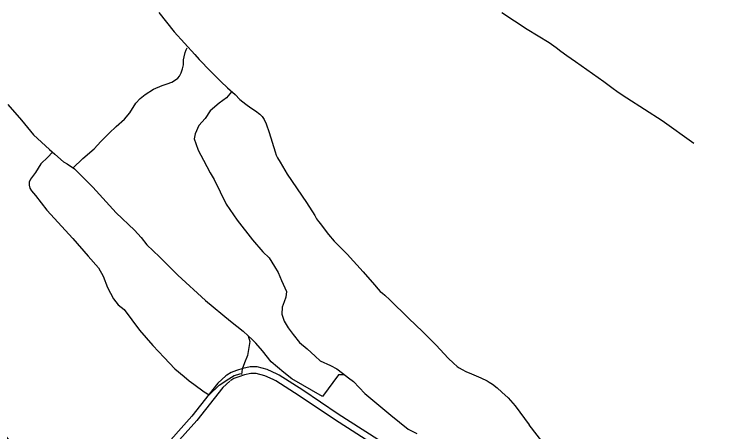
# Model space of a CAD drawing. Extents: x 3146026 to 3183936, y 897894 to 923344.
# Drawn here: x 3172561 to 3175842, y 917534 to 919418 of the extents above; entities that cross this region are included whole.
import ezdxf

# ---------------------------------------------------------------- set-up
doc = ezdxf.new("R2010")
doc.units = 0
doc.layers.add('V-ROAD-CNTR', color=7, linetype='Continuous')
doc.layers.add('V-TOPO-SHOR', color=7, linetype='Continuous')

msp = doc.modelspace()

# ---------------------------------------------------------------- linework, layer by layer
at = {"layer": 'V-ROAD-CNTR'}
for points in [[(3173748.3, 917792.7), (3173702.7, 917813.9), (3173657.5, 917826.8), (3173625.4, 917826.8), (3173592.2, 917818.3), (3173564.7, 917809.9), (3173539.8, 917800.5), (3173520.5, 917789), (3173516, 917784.9)], [(3173516, 917784.9), (3173480.4, 917752.7), (3173362.5, 917603.1), (3173219.1, 917442.8), (3173036, 917253.8), (3172871.4, 917086.7)], [(3173729.5, 917768.3), (3173692.2, 917785.7), (3173653.3, 917796.8), (3173629.2, 917796.8), (3173600.3, 917789.4), (3173574.4, 917781.5), (3173552.9, 917773.3), (3173538.4, 917764.7), (3173537.1, 917763.5)], [(3177356.8, 915666), (3177197.9, 915739.7), (3176826.9, 915917.3), (3176364.1, 916175.3), (3175957.4, 916408.6), (3175531.7, 916654.4), (3175046.1, 916940.2), (3174528.5, 917254.6), (3174007.1, 917587.9), (3173847, 917695.8), (3173741.9, 917762.6), (3173729.5, 917768.3)], [(3177363.1, 915696.2), (3177210.7, 915766.9), (3176840.6, 915944), (3176378.9, 916201.4), (3175972.4, 916434.6), (3175546.8, 916680.3), (3175061.5, 916965.9), (3174544.3, 917280), (3174023.6, 917612.9), (3173863.4, 917720.9), (3173756.4, 917788.9), (3173748.3, 917792.7)], [(3173534, 917760.8), (3173502.4, 917732.2), (3173385.5, 917583.8), (3173241.1, 917422.3), (3173057.5, 917232.8), (3172887.1, 917059.9)]]:
    msp.add_lwpolyline(points, dxfattribs=at)
msp.add_spline([(3173876.2, 916033), (3173814.5, 916079.5), (3173758, 916124.4), (3173692.5, 916190.3), (3173583.7, 916302.5), (3173471, 916439.9), (3173407.3, 916535.8), (3173345.2, 916592.2), (3173298.6, 916617), (3173235.1, 916666), (3173166.5, 916712.5), (3173088.2, 916778.7), (3173023.4, 916849), (3172952.3, 916948.5), (3172886.5, 917041.2), (3172825.4, 917125.3), (3172537.6, 917494.8), (3172269, 917850.1), (3172088.6, 918085.9), (3171873.3, 918372.2), (3171670.1, 918644.8), (3171605, 918722.9), (3171559.8, 918772.3), (3171510.5, 918823.1), (3171436.5, 918897.5), (3171348.6, 918988.1), (3171134.9, 919184.7), (3170850.4, 919471.4), (3170564.7, 919753.5), (3170323.8, 919988.7), (3170001.3, 920304.8), (3169714.9, 920582), (3169402.2, 920888.5), (3169108, 921184.3), (3168876, 921421.7), (3168790.3, 921506.4)], degree=3, dxfattribs=at)
at = {"layer": 'V-TOPO-SHOR'}
for points in [[(3173212.8, 919426.2), (3173282.9, 919340.1), (3173375.8, 919237.5), (3173396.2, 919213.7), (3173447.4, 919161.6), (3173493.3, 919114.9), (3173524.2, 919086.2), (3173557.5, 919055.9), (3173580, 919033.7), (3173607, 919012.2), (3173628.5, 918995.8), (3173649.5, 918981.9), (3173670.2, 918967.1), (3173680, 918956.5), (3173688.6, 918943.7), (3173698.3, 918923.6), (3173711.4, 918885.4), (3173738.6, 918797.8), (3173742.9, 918782.2), (3173748.9, 918770.2), (3173762.1, 918750.4), (3173793.9, 918695.9), (3173880.4, 918567.9), (3173917.6, 918509.7), (3173925.9, 918494.5), (3173934.3, 918483.2), (3173943.1, 918471.6), (3173955.4, 918455.2), (3173979.5, 918423.4), (3174005.7, 918394.3), (3174025.4, 918374.5), (3174064.5, 918335.2), (3174136.3, 918254.8)], [(3174763.7, 919426.2), (3174878.3, 919351.3), (3174977.1, 919291.1), (3175008.6, 919269), (3175029.7, 919252.4), (3175056.7, 919232.3), (3175095.6, 919205.5), (3175223.9, 919115.8), (3175260, 919087.9), (3175288.6, 919066.2), (3175328.3, 919040.9), (3175487.1, 918939), (3175631.4, 918835.8)], [(3172824.8, 918724), (3172870.4, 918767.3), (3172921.2, 918811.5), (3172951, 918843.8), (3172988.2, 918881.1), (3173021.1, 918912.3), (3173058.1, 918945.4), (3173081.6, 918973.8), (3173109.7, 919016.5), (3173128.9, 919038.7), (3173152.1, 919056.7), (3173189.9, 919080.6), (3173228.7, 919097.1), (3173250.5, 919103.8), (3173272.5, 919112.5), (3173289.3, 919122.4), (3173299.9, 919130.4), (3173307.3, 919139.5), (3173313.9, 919153.8), (3173320.6, 919172.3), (3173324.2, 919189.8), (3173324.6, 919206.3), (3173324.8, 919212.5), (3173327.2, 919226.9), (3173332.9, 919246.4), (3173336.3, 919257.7), (3173341.7, 919266.9)], [(3173542.3, 919068.2), (3173518.9, 919041.9), (3173486.2, 919016.9), (3173446, 918982.8), (3173423.3, 918947.2), (3173394.5, 918915.9), (3173377, 918879.1), (3173373.3, 918855.4), (3173380, 918835.6), (3173391.6, 918804.3), (3173415.3, 918760.2), (3173445.8, 918702.5), (3173463.7, 918673.1), (3173517.6, 918561), (3173567.4, 918489.3), (3173636.4, 918399.6), (3173683.6, 918345.6), (3173711.9, 918318), (3173736.7, 918279.1), (3173752.5, 918251.8), (3173768.1, 918216.2), (3173790.6, 918167), (3173787.9, 918140.2), (3173779, 918119.7), (3173770.1, 918095.1), (3173769.3, 918064.1), (3173779.8, 918031.8), (3173797.7, 918002.3), (3173819.7, 917972.8), (3173848.7, 917935.8), (3173883.1, 917908), (3173919.4, 917874), (3173942.7, 917853.7), (3173989.7, 917831.8), (3174017.3, 917817.6), (3174042.6, 917797.3), (3174071, 917775.9), (3174092.3, 917759.8), (3174143.6, 917705.7), (3174261, 917607.4), (3174340, 917545.4), (3174378.8, 917525.7)], [(3172530.3, 919011), (3172592.6, 918941.1), (3172646.7, 918873.5), (3172719.4, 918807.5), (3172742.6, 918787.2), (3172782.1, 918752), (3172798.4, 918743.3), (3172831.9, 918720.7), (3172914.5, 918637.9), (3173020.1, 918522.4), (3173102.9, 918443.6), (3173133, 918409.8), (3173159, 918378), (3173216.6, 918323.8), (3173299.2, 918240.9), (3173424.4, 918125.9), (3173537.8, 918031.9), (3173594.5, 917987), (3173616.7, 917965.7), (3173624.4, 917940.7), (3173614.4, 917876.8), (3173601.1, 917844.1), (3173590, 917815.4), (3173586.3, 917791.7)], [(3172732.5, 918795.7), (3172711.3, 918773.6), (3172679.4, 918743.4), (3172656.7, 918703.6), (3172633.1, 918673.2), (3172627.6, 918659.9), (3172627.3, 918647.5), (3172631, 918632.9), (3172638, 918621.4), (3172656, 918600.2), (3172707, 918533.7), (3172824.7, 918405.5), (3172893.9, 918326.1), (3172940.1, 918273.1), (3172961.9, 918235.3), (3172981.2, 918185.2), (3173008.8, 918132.7), (3173029.9, 918106.3), (3173057.2, 918085.9), (3173126.1, 917992.1), (3173186.4, 917922.2), (3173237.7, 917868.1), (3173286, 917817.2), (3173327.5, 917782), (3173349.7, 917762.8), (3173372.1, 917747.7), (3173418.8, 917713.4), (3173441.2, 917700.4)], [(3174136.3, 918254.8), (3174187.7, 918197.3), (3174204.6, 918177.3), (3174213.6, 918166.7), (3174223.8, 918158.5), (3174234.7, 918149.6), (3174257.7, 918128.6), (3174341.2, 918046.4), (3174406.7, 917984.9), (3174466.9, 917924.8), (3174521.5, 917865.3), (3174544.6, 917842.2), (3174562, 917828), (3174571, 917822), (3174583.6, 917814.3), (3174601.3, 917805.5), (3174626.1, 917795.2), (3174668.8, 917777.3), (3174696.8, 917763.1), (3174705.4, 917757.2), (3174720.5, 917748), (3174741.7, 917731), (3174762.8, 917711.1), (3174792.3, 917685.7), (3174823, 917649.6), (3174886.6, 917563.9)], [(3174047.6, 917789.9), (3174025.8, 917789.5), (3173952.9, 917692.1), (3173814.4, 917772.3), (3173777.9, 917800.1), (3173721.2, 917849.2), (3173682.2, 917898.8), (3173651.1, 917933.8), (3173634, 917951.8), (3173616.7, 917965.7)], [(3173441.2, 917700.4), (3173485.7, 917742.7), (3173528.9, 917771.5), (3173554.1, 917787.4), (3173569.8, 917792.2), (3173584.3, 917795.9)], [(3177475.7, 915842.1), (3177116.5, 916027.4), (3176675.5, 916245.8), (3176419, 916405.7), (3175983.9, 916694.3), (3175626.4, 916943.7), (3175402.2, 917069.6), (3175232, 917206.4), (3175110.8, 917317.2), (3175030.1, 917393.8), (3174969.7, 917457.4), (3174886.6, 917563.9)]]:
    msp.add_lwpolyline(points, dxfattribs=at)

doc.saveas('drawing.dxf')
